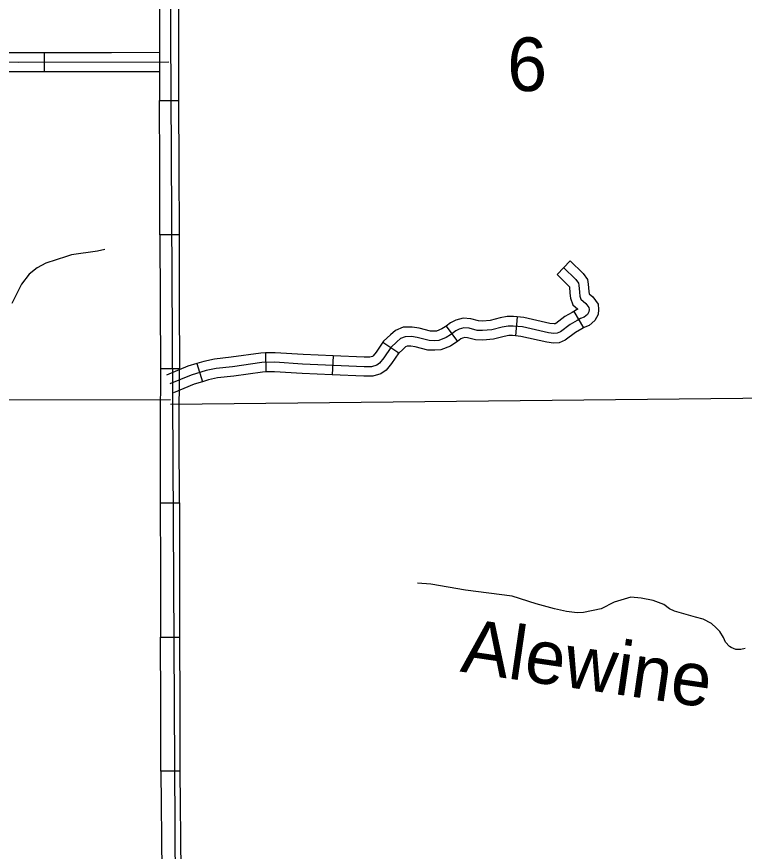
# Model space of a CAD drawing. Extents: x 1374139 to 1377472, y 1168351 to 1170484.
# Drawn here: x 1376317.9 to 1376432.5, y 1169229.4 to 1169360.9 of the extents above; entities that cross this region are included whole.
import ezdxf

# ---------------------------------------------------------------- set-up
doc = ezdxf.new("R2010")
doc.units = 0
doc.layers.add('Default', color=7, linetype='Continuous')

msp = doc.modelspace()

# ---------------------------------------------------------------- linework, layer by layer
at = {"layer": 'Default'}
for p, q in [((1376322.27, 1169352.22), (1376322.27, 1169355.22)), ((1376340.38, 1169347.64), (1376343.38, 1169347.65)), ((1376343.45, 1169326.53), (1376340.45, 1169326.52)), ((1376403.01, 1169320.27), (1376405.09, 1169322.43)), ((1376405.64, 1169314.44), (1376407.2, 1169311.88)), ((1376396.74, 1169313.58), (1376396.49, 1169310.59)), ((1376385.53, 1169312.12), (1376387.32, 1169309.71)), ((1376375.56, 1169309.58), (1376378.06, 1169307.91)), ((1376357.08, 1169307.9), (1376357.13, 1169304.91)), ((1376367.72, 1169307.44), (1376367.58, 1169304.45)), ((1376346.25, 1169306.24), (1376347.13, 1169303.37)), ((1376343.52, 1169305.41), (1376340.52, 1169305.4)), ((1376340.5, 1169284.28), (1376343.5, 1169284.29)), ((1376340.55, 1169263.16), (1376343.55, 1169263.17)), ((1376343.6, 1169242.05), (1376340.6, 1169242.04))]:
    msp.add_line(p, q, dxfattribs=at)
for points in [[(1376341.82, 1169406.43), (1376343.6, 1169089.11), (1376343.6, 1169087.98), (1376343.68, 1169076.95)], [(1376340.31, 1169368.76), (1376340.35, 1169358.2)], [(1376343.31, 1169368.77), (1376343.35, 1169358.21)], [(1376340.35, 1169358.2), (1376340.38, 1169347.64)], [(1376343.35, 1169358.21), (1376343.38, 1169347.65)], [(1376311.71, 1169355.24), (1376318.13, 1169355.21), (1376322.27, 1169355.22)], [(1376322.27, 1169355.22), (1376332.83, 1169355.24)], [(1376332.83, 1169355.24), (1376340.36, 1169355.25)], [(1376287.47, 1169342.48), (1376287.55, 1169344.17), (1376287.74, 1169344.99), (1376288.34, 1169346.42), (1376288.9, 1169346.99), (1376289.77, 1169347.44), (1376290.85, 1169347.74), (1376292.4, 1169348.34), (1376293.15, 1169348.98), (1376293.48, 1169349.77), (1376293.52, 1169351.38), (1376293.6, 1169351.98), (1376293.75, 1169352.51), (1376294.09, 1169353.04), (1376294.54, 1169353.38), (1376295.29, 1169353.64), (1376296.08, 1169353.79), (1376297.84, 1169353.79), (1376318.13, 1169353.71), (1376341.86, 1169353.75)], [(1376311.7, 1169352.24), (1376318.13, 1169352.21), (1376322.27, 1169352.22)], [(1376322.27, 1169352.22), (1376332.83, 1169352.24)], [(1376332.83, 1169352.24), (1376340.37, 1169352.25)], [(1376340.42, 1169337.08), (1376340.38, 1169347.64)], [(1376343.38, 1169347.65), (1376343.42, 1169337.09)], [(1376340.45, 1169326.52), (1376340.42, 1169337.08)], [(1376343.42, 1169337.09), (1376343.45, 1169326.53)], [(1376340.45, 1169326.52), (1376340.48, 1169315.96)], [(1376343.45, 1169326.53), (1376343.48, 1169315.97)], [(1376331.74, 1169324.2), (1376330.6, 1169323.94), (1376326.5, 1169323.36), (1376325.72, 1169323.12), (1376322.46, 1169322.05), (1376321.1, 1169321.31), (1376319.86, 1169320.32), (1376318.61, 1169318.73), (1376317.09, 1169315.7)], [(1376405.09, 1169322.43), (1376407.14, 1169320.44), (1376407.8, 1169319.48), (1376407.93, 1169318.76), (1376408.03, 1169317.6), (1376408.07, 1169317.22), (1376408.64, 1169316.74), (1376409.47, 1169315.59), (1376409.56, 1169314.75), (1376409.49, 1169313.94), (1376408.99, 1169313.01), (1376408.05, 1169312.24), (1376407.38, 1169311.99), (1376407.2, 1169311.88)], [(1376404.05, 1169321.35), (1376405.99, 1169319.47), (1376406.39, 1169318.89), (1376406.45, 1169318.56), (1376406.54, 1169317.47), (1376406.6, 1169316.86), (1376406.78, 1169316.35), (1376407.54, 1169315.71), (1376408.02, 1169315.04), (1376408.05, 1169314.74), (1376408.02, 1169314.37), (1376407.81, 1169313.98), (1376407.29, 1169313.55), (1376406.72, 1169313.34), (1376406.17, 1169313.01), (1376405.08, 1169312.37), (1376403.57, 1169311.22), (1376403.02, 1169311.01), (1376402.5, 1169310.98), (1376401.66, 1169311.07), (1376397.56, 1169312.01), (1376396.08, 1169312.13), (1376395.29, 1169312.13), (1376394.38, 1169311.95), (1376392.74, 1169311.55), (1376391.29, 1169311.43), (1376390.41, 1169311.46), (1376389.16, 1169311.8), (1376388.34, 1169311.86), (1376387.59, 1169311.67), (1376387.04, 1169311.37), (1376386.22, 1169310.76), (1376385.56, 1169310.34), (1376384.37, 1169309.88), (1376383.74, 1169309.82), (1376382.86, 1169309.85), (1376380.98, 1169310.34), (1376380.07, 1169310.49), (1376379.1, 1169310.46), (1376378.34, 1169310.16), (1376377.79, 1169309.67), (1376376.82, 1169308.76), (1376375.73, 1169307.12), (1376375.06, 1169306.3), (1376374.61, 1169306), (1376373.76, 1169305.73), (1376372.61, 1169305.73), (1376362.91, 1169306.15), (1376358.54, 1169306.43), (1376356.48, 1169306.4), (1376351.87, 1169305.73), (1376349.29, 1169305.46), (1376347.72, 1169305.12), (1376345.35, 1169304.39), (1376342.02, 1169303.03)], [(1376403.01, 1169320.27), (1376404.84, 1169318.5), (1376404.96, 1169318.32), (1376405.04, 1169317.33), (1376405.12, 1169316.53), (1376405.5, 1169315.46), (1376406.3, 1169314.79), (1376406.06, 1169314.7), (1376405.64, 1169314.44)], [(1376340.48, 1169315.96), (1376340.52, 1169305.4)], [(1376343.48, 1169315.97), (1376343.52, 1169305.41)], [(1376405.64, 1169314.44), (1376405.4, 1169314.3), (1376404.25, 1169313.62), (1376402.83, 1169312.54), (1376402.7, 1169312.49), (1376402.54, 1169312.48), (1376401.9, 1169312.55), (1376397.79, 1169313.49), (1376396.74, 1169313.58)], [(1376396.74, 1169313.58), (1376396.14, 1169313.63), (1376395.14, 1169313.63), (1376394.06, 1169313.41), (1376392.5, 1169313.04), (1376391.25, 1169312.93), (1376390.63, 1169312.95), (1376389.42, 1169313.28), (1376388.22, 1169313.37), (1376387.04, 1169313.08), (1376386.23, 1169312.63), (1376385.53, 1169312.12)], [(1376385.53, 1169312.12), (1376385.37, 1169312), (1376384.88, 1169311.69), (1376384.03, 1169311.36), (1376383.69, 1169311.33), (1376383.07, 1169311.35), (1376381.29, 1169311.81), (1376380.17, 1169311.99), (1376378.79, 1169311.95), (1376377.54, 1169311.45), (1376376.78, 1169310.78), (1376375.67, 1169309.74), (1376375.56, 1169309.58)], [(1376407.2, 1169311.88), (1376406.94, 1169311.72), (1376405.92, 1169311.12), (1376404.31, 1169309.9), (1376403.34, 1169309.52), (1376402.47, 1169309.47), (1376401.41, 1169309.59), (1376397.33, 1169310.52), (1376396.49, 1169310.59)], [(1376396.49, 1169310.59), (1376396.02, 1169310.63), (1376395.44, 1169310.63), (1376394.7, 1169310.48), (1376392.98, 1169310.07), (1376391.32, 1169309.93), (1376390.18, 1169309.97), (1376388.91, 1169310.31), (1376388.47, 1169310.34), (1376388.14, 1169310.26), (1376387.86, 1169310.11), (1376387.32, 1169309.71)], [(1376375.56, 1169309.58), (1376374.52, 1169308.02), (1376374.04, 1169307.43), (1376373.95, 1169307.37), (1376373.53, 1169307.23), (1376372.64, 1169307.23), (1376367.72, 1169307.44)], [(1376387.32, 1169309.71), (1376387.07, 1169309.53), (1376386.23, 1169308.99), (1376384.72, 1169308.41), (1376383.78, 1169308.32), (1376382.64, 1169308.36), (1376380.67, 1169308.87), (1376379.97, 1169308.99), (1376379.41, 1169308.97), (1376379.14, 1169308.86), (1376378.8, 1169308.56), (1376377.98, 1169307.79), (1376378.06, 1169307.91)], [(1376357.08, 1169307.9), (1376356.36, 1169307.89), (1376351.68, 1169307.22), (1376349.06, 1169306.94), (1376347.34, 1169306.58), (1376346.25, 1169306.24)], [(1376367.72, 1169307.44), (1376362.99, 1169307.65), (1376358.58, 1169307.93), (1376357.08, 1169307.9)], [(1376378.06, 1169307.91), (1376376.94, 1169306.23), (1376376.08, 1169305.18), (1376375.27, 1169304.64), (1376374, 1169304.23), (1376372.58, 1169304.23), (1376367.58, 1169304.45)], [(1376346.25, 1169306.24), (1376344.84, 1169305.81), (1376341.46, 1169304.42)], [(1376340.52, 1169305.4), (1376340.53, 1169302.43), (1376340.46, 1169299.78), (1376340.47, 1169294.84)], [(1376343.47, 1169294.85), (1376343.46, 1169299.75), (1376343.53, 1169302.39), (1376343.52, 1169305.41)], [(1376357.13, 1169304.91), (1376356.6, 1169304.9), (1376352.06, 1169304.24), (1376349.53, 1169303.97), (1376348.09, 1169303.67), (1376347.13, 1169303.37)], [(1376367.58, 1169304.45), (1376362.83, 1169304.66), (1376358.5, 1169304.93), (1376357.13, 1169304.91)], [(1376347.13, 1169303.37), (1376345.86, 1169302.98), (1376342.59, 1169301.64)], [(1376447.31, 1169300.89), (1376342.08, 1169299.78)], [(1376342.08, 1169300.54), (1376238.26, 1169300.29)], [(1376340.47, 1169294.84), (1376340.5, 1169284.28)], [(1376343.5, 1169284.29), (1376343.47, 1169294.85)], [(1376340.5, 1169284.28), (1376340.52, 1169273.72)], [(1376343.5, 1169284.29), (1376343.52, 1169273.73)], [(1376340.52, 1169273.72), (1376340.55, 1169263.16)], [(1376343.52, 1169273.73), (1376343.55, 1169263.17)], [(1376429.26, 1169263.07), (1376428.66, 1169264.06), (1376428.11, 1169264.63), (1376427.33, 1169265.3), (1376426.06, 1169265.99), (1376424.84, 1169266.27), (1376421.54, 1169267.25), (1376420.74, 1169267.63), (1376419.84, 1169268.27), (1376418.17, 1169268.94), (1376416.25, 1169269.29), (1376414.62, 1169269.47), (1376412.02, 1169268.66), (1376409.96, 1169267.6), (1376407.16, 1169267.02), (1376406.18, 1169266.96), (1376404.5, 1169267.17), (1376402.59, 1169267.63), (1376399.7, 1169268.4), (1376395.96, 1169269.59), (1376388.58, 1169270.56), (1376383.13, 1169271.5), (1376381.01, 1169271.63)], [(1376340.57, 1169252.6), (1376340.55, 1169263.16)], [(1376343.55, 1169263.17), (1376343.57, 1169252.61)], [(1376432.67, 1169261.36), (1376431.95, 1169261.18), (1376431.17, 1169261.21), (1376430.44, 1169261.53), (1376430.2, 1169261.67), (1376429.57, 1169262.36), (1376429.26, 1169263.07)], [(1376340.6, 1169242.04), (1376340.57, 1169252.6)], [(1376343.57, 1169252.61), (1376343.6, 1169242.05)], [(1376340.6, 1169242.04), (1376340.61, 1169236.83), (1376340.67, 1169231.47)], [(1376343.6, 1169242.05), (1376343.61, 1169236.85), (1376343.67, 1169231.5)], [(1376340.67, 1169231.47), (1376340.78, 1169220.91)], [(1376343.67, 1169231.5), (1376343.78, 1169220.94)]]:
    msp.add_lwpolyline(points, dxfattribs=at)

# ---------------------------------------------------------------- texts
msp.add_text('6', height=8.45, dxfattribs=at).set_placement((1376395.16, 1169349.15))
msp.add_text('Alewine', height=8.448, rotation=351.6836, dxfattribs=at).set_placement((1376387.62, 1169257.75))

doc.saveas('drawing.dxf')
